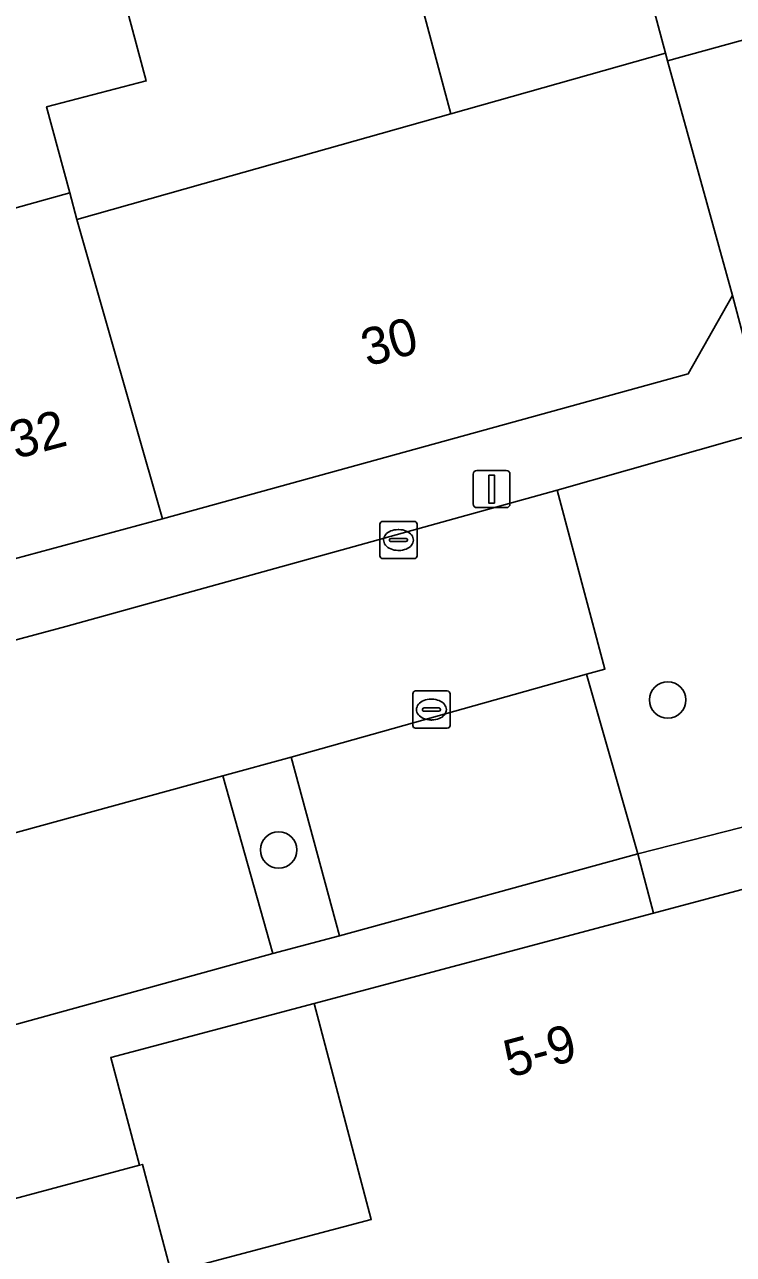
# Model space of a CAD drawing. Extents: x 162542 to 163147, y 380779 to 381521.
# Drawn here: x 162604.88 to 162623.92, y 381152.86 to 381185.92 of the extents above; entities that cross this region are included whole.
import ezdxf

# ---------------------------------------------------------------- set-up
doc = ezdxf.new("R2010")
doc.units = 0
for name, color, linetype in [('IMGEO_Boom', 7, 'Continuous'), ('IMGEO_Erf', 7, 'Continuous'), ('IMGEO_Groenvoorziening', 7, 'Continuous'), ('IMGEO_Kolk', 7, 'Continuous'), ('IMGEO_Lichtmast', 7, 'Continuous'), ('IMGEO_Muur', 7, 'Continuous'), ('IMGEO_Pand', 7, 'Continuous'), ('IMGEO_Pand_nummerreeks', 7, 'Continuous'), ('IMGEO_Parkeervlak_open', 7, 'Continuous'), ('IMGEO_Rijbaan_lokaal_open', 7, 'Continuous'), ('IMGEO_Voetpad_open', 7, 'Continuous')]:
    doc.layers.add(name, color=color, linetype=linetype)

msp = doc.modelspace()

# ---------------------------------------------------------------- linework, layer by layer
at = {"layer": 'IMGEO_Boom'}
for centre in [(162622.155, 381167.768), (162611.703, 381163.736)]:
    msp.add_circle(centre, 0.489, dxfattribs=at)
at = {"layer": 'IMGEO_Erf'}
for points in [[(162617.376, 381202.762), (162619.768, 381193.842), (162622.098, 381185.153), (162622.152, 381184.95), (162624.72, 381185.656), (162620.363, 381202.065)], [(162606.286, 381180.683), (162609.666, 381181.638), (162616.325, 381183.521), (162613.981, 381192.282), (162611.618, 381201.12), (162605.019, 381199.356), (162605.813, 381196.419), (162604.992, 381196.197), (162606.59, 381190.227), (162609.815, 381191.099), (162610.642, 381188.038), (162607.409, 381187.164), (162608.147, 381184.407), (162605.47, 381183.712), (162606.094, 381181.395)], [(162607.191, 381158.154), (162607.962, 381155.262), (162608.05, 381155.285), (162608.82, 381152.374), (162614.19, 381153.803), (162612.654, 381159.607)]]:
    msp.add_lwpolyline(points, close=True, dxfattribs=at)
at = {"layer": 'IMGEO_Groenvoorziening'}
msp.add_lwpolyline([(162613.336, 381161.428), (162612.035, 381166.231), (162610.208, 381165.73), (162611.546, 381160.95)], close=True, dxfattribs=at)
at = {"layer": 'IMGEO_Kolk'}
for p, q in [((162614.421, 381171.641), (162614.421, 381172.493)), ((162614.496, 381172.567), (162615.348, 381172.567)), ((162615.422, 381172.493), (162615.422, 381171.641)), ((162614.68, 381172.061), (162614.68, 381172.073)), ((162614.723, 381172.11), (162615.121, 381172.11)), ((162614.909, 381172.347), (162614.934, 381172.347)), ((162615.164, 381172.073), (162615.164, 381172.061)), ((162615.118, 381172.024), (162614.72, 381172.024)), ((162614.932, 381171.787), (162614.907, 381171.787)), ((162615.348, 381171.567), (162614.496, 381171.567)), ((162615.306, 381167.083), (162615.306, 381167.935)), ((162615.381, 381168.009), (162616.233, 381168.009)), ((162615.794, 381167.789), (162615.819, 381167.789)), ((162616.307, 381167.935), (162616.307, 381167.083)), ((162615.565, 381167.503), (162615.565, 381167.515)), ((162616.003, 381167.466), (162615.605, 381167.466)), ((162615.608, 381167.552), (162616.006, 381167.552)), ((162616.049, 381167.515), (162616.049, 381167.503)), ((162615.817, 381167.229), (162615.792, 381167.229)), ((162616.233, 381167.009), (162615.381, 381167.009))]:
    msp.add_line(p, q, dxfattribs=at)
for points in [[(162614.421, 381171.641), (162614.421, 381172.493)], [(162614.496, 381172.567), (162615.348, 381172.567)], [(162615.422, 381172.493), (162615.422, 381171.641)], [(162615.348, 381171.567), (162614.496, 381171.567)], [(162615.306, 381167.083), (162615.306, 381167.935)], [(162615.381, 381168.009), (162616.233, 381168.009)], [(162616.307, 381167.935), (162616.307, 381167.083)], [(162616.233, 381167.009), (162615.381, 381167.009)]]:
    msp.add_lwpolyline(points, dxfattribs=at)
for centre, radius, start, end in [((162614.498, 381172.491), 0.0765, 91.552, 178.448), ((162614.498, 381172.491), 0.0765, 91.552, 178.448), ((162615.346, 381172.491), 0.0765, 1.552, 88.448), ((162615.346, 381172.491), 0.0765, 1.552, 88.448), ((162614.72, 381172.07), 0.0403, 85.8775, 175.7526), ((162615.125, 381172.072), 0.0386, 1.7309, 96.639), ((162614.717, 381172.06), 0.0366, 178.938, 274.7102), ((162615.121, 381172.067), 0.043, 264.8664, 352.4533), ((162614.498, 381171.643), 0.0765, 181.552, 268.448), ((162614.498, 381171.643), 0.0765, 181.552, 268.448), ((162615.346, 381171.643), 0.0765, 271.552, 358.448), ((162615.346, 381171.643), 0.0765, 271.552, 358.448), ((162615.383, 381167.933), 0.0765, 91.552, 178.448), ((162615.383, 381167.933), 0.0765, 91.552, 178.448), ((162616.231, 381167.933), 0.0765, 1.552, 88.448), ((162616.231, 381167.933), 0.0765, 1.552, 88.448), ((162615.605, 381167.512), 0.0403, 85.8775, 175.7526), ((162615.602, 381167.502), 0.0366, 178.938, 274.7102), ((162616.006, 381167.509), 0.043, 264.8664, 352.4533), ((162616.01, 381167.514), 0.0386, 1.7309, 96.639), ((162615.383, 381167.085), 0.0765, 181.552, 268.448), ((162615.383, 381167.085), 0.0765, 181.552, 268.448), ((162616.231, 381167.085), 0.0765, 271.552, 358.448), ((162616.231, 381167.085), 0.0765, 271.552, 358.448)]:
    msp.add_arc(centre, radius, start, end, dxfattribs=at)
for centre, major_axis, ratio, start_param, end_param in [((162614.908, 381172.067), (-0.387, 0.002), 0.722429, 4.712389, 7.853982), ((162614.933, 381172.067), (-0.39, 0.002), 0.717154, 1.570796, 4.712389), ((162615.793, 381167.509), (-0.387, 0.002), 0.722429, 4.712389, 7.853982), ((162615.818, 381167.509), (-0.39, 0.002), 0.717154, 1.570796, 4.712389)]:
    msp.add_ellipse(centre, major_axis=major_axis, ratio=ratio, start_param=start_param, end_param=end_param, dxfattribs=at)
at = {"layer": 'IMGEO_Lichtmast'}
for p, q in [((162616.927, 381173.037), (162616.927, 381173.837)), ((162616.927, 381173.837), (162616.927, 381173.037)), ((162617.027, 381173.937), (162617.817, 381173.937)), ((162617.817, 381173.937), (162617.027, 381173.937)), ((162617.917, 381173.837), (162617.917, 381173.037)), ((162617.917, 381173.037), (162617.917, 381173.837)), ((162617.817, 381172.937), (162617.027, 381172.937)), ((162617.027, 381172.937), (162617.817, 381172.937))]:
    msp.add_line(p, q, dxfattribs=at)
msp.add_lwpolyline([(162617.347, 381173.812), (162617.497, 381173.812), (162617.497, 381173.062), (162617.347, 381173.062), (162617.347, 381173.812)], dxfattribs=at)
for centre, start, end in [((162617.027, 381173.837), 90, 180), ((162617.027, 381173.837), 90, 180), ((162617.817, 381173.837), 0, 90), ((162617.817, 381173.837), 360, 90), ((162617.027, 381173.037), 180, 270), ((162617.027, 381173.037), 180, 270), ((162617.817, 381173.037), 270, 0), ((162617.817, 381173.037), 270, 0)]:
    msp.add_arc(centre, 0.1, start, end, dxfattribs=at)
at = {"layer": 'IMGEO_Muur'}
for points in [[(162607.409, 381187.164), (162608.147, 381184.407)], [(162606.094, 381181.395), (162605.47, 381183.712), (162608.147, 381184.407)], [(162607.191, 381158.154), (162612.654, 381159.607)], [(162607.962, 381155.262), (162607.191, 381158.154)]]:
    msp.add_lwpolyline(points, dxfattribs=at)
at = {"layer": 'IMGEO_Pand'}
for points in [[(162622.098, 381185.153), (162619.768, 381193.842), (162613.981, 381192.282), (162616.325, 381183.521)], [(162622.098, 381185.153), (162616.325, 381183.521), (162609.666, 381181.638), (162606.286, 381180.683), (162608.579, 381172.64), (162622.704, 381176.538), (162623.896, 381178.638), (162622.152, 381184.95)], [(162606.286, 381180.683), (162606.094, 381181.395), (162601.102, 381180.008), (162602.408, 381175.147), (162602.552, 381175.186), (162603.602, 381171.296), (162608.579, 381172.64)], [(162612.385, 381137.285), (162613.138, 381134.433), (162616.382, 381135.289), (162624.218, 381137.357), (162633.868, 381139.932), (162636.792, 381140.677), (162635.122, 381146.939), (162632.03, 381158.534), (162626.236, 381156.981), (162624.653, 381162.805), (162621.772, 381162.037), (162612.654, 381159.607), (162614.19, 381153.803), (162608.82, 381152.374), (162608.616, 381152.32), (162610.393, 381145.637), (162610.195, 381145.585), (162611.492, 381140.668), (162611.654, 381140.055)], [(162608.82, 381152.374), (162608.05, 381155.285), (162607.962, 381155.262), (162601.824, 381153.619), (162604.364, 381144.046), (162610.195, 381145.585), (162610.393, 381145.637), (162608.616, 381152.32)]]:
    msp.add_lwpolyline(points, close=True, dxfattribs=at)
at = {"layer": 'IMGEO_Parkeervlak_open'}
for points in [[(162607.409, 381187.164), (162606.59, 381190.227), (162604.992, 381196.197), (162602.434, 381195.506), (162602.715, 381194.464), (162598.013, 381193.194), (162597.969, 381192.855), (162595.505, 381192.118), (162589.604, 381190.715), (162593.227, 381177.971), (162598.505, 381179.308), (162599.815, 381174.446), (162599.675, 381174.409), (162600.724, 381170.519), (162603.602, 381171.296), (162602.552, 381175.186), (162602.408, 381175.147), (162601.102, 381180.008), (162606.094, 381181.395), (162605.47, 381183.712), (162608.147, 381184.407)], [(162619.976, 381168.458), (162612.035, 381166.231), (162613.336, 381161.428), (162621.347, 381163.631)], [(162597.893, 381162.354), (162599.225, 381157.549), (162602.261, 381158.387), (162611.546, 381160.95), (162610.208, 381165.73)]]:
    msp.add_lwpolyline(points, close=True, dxfattribs=at)
at = {"layer": 'IMGEO_Rijbaan_lokaal_open'}
msp.add_lwpolyline([(162624.853, 381175.019), (162619.18, 381173.408), (162620.469, 381168.596), (162619.976, 381168.458), (162621.347, 381163.631), (162632.035, 381166.352)], dxfattribs=at)
msp.add_lwpolyline([(162612.035, 381166.231), (162619.976, 381168.458), (162620.469, 381168.596), (162619.18, 381173.408), (162605.985, 381169.742), (162600.111, 381168.166), (162569.139, 381159.638), (162570.418, 381154.845), (162574.094, 381155.842), (162584.013, 381158.504), (162585.856, 381158.999), (162596.058, 381161.854), (162597.893, 381162.354), (162610.208, 381165.73)], close=True, dxfattribs=at)
at = {"layer": 'IMGEO_Voetpad_open'}
msp.add_lwpolyline([(162624.72, 381185.656), (162622.152, 381184.95), (162623.896, 381178.638), (162624.853, 381175.019)], dxfattribs=at)
for points in [[(162605.985, 381169.742), (162619.18, 381173.408), (162624.853, 381175.019), (162623.896, 381178.638), (162622.704, 381176.538), (162608.579, 381172.64), (162603.602, 381171.296), (162600.724, 381170.519), (162595.603, 381169.137), (162595.636, 381169.014), (162594.296, 381168.647), (162588.744, 381167.128), (162571.831, 381162.454), (162568.023, 381161.469), (162567.663, 381161.371), (162568.211, 381159.383), (162569.139, 381159.638), (162600.111, 381168.166)], [(162632.437, 381164.912), (162638.026, 381166.382), (162637.632, 381167.876), (162636.076, 381167.451), (162632.035, 381166.352), (162621.347, 381163.631), (162621.772, 381162.037), (162624.653, 381162.805), (162630.483, 381164.337)], [(162607.962, 381155.262), (162607.191, 381158.154), (162612.654, 381159.607), (162621.772, 381162.037), (162621.347, 381163.631), (162613.336, 381161.428), (162611.546, 381160.95), (162602.261, 381158.387), (162599.225, 381157.549), (162597.43, 381157.064), (162587.148, 381154.203), (162585.357, 381153.744), (162575.45, 381151.004), (162574.094, 381155.842), (162570.418, 381154.845), (162569.53, 381154.605), (162571.507, 381147.44), (162599.413, 381155.1), (162601.256, 381155.615), (162601.824, 381153.619)]]:
    msp.add_lwpolyline(points, close=True, dxfattribs=at)

# ---------------------------------------------------------------- texts
at = {"layer": 'IMGEO_Pand_nummerreeks'}
for s, rotation, p in [('30', 15.4292, (162614.086, 381176.724)), ('32', 14.937, (162604.639, 381174.239)), ('5-9', 14.9242, (162617.908, 381157.613))]:
    msp.add_text(s, height=1, rotation=rotation, dxfattribs=at).set_placement(p)

doc.saveas('drawing.dxf')
